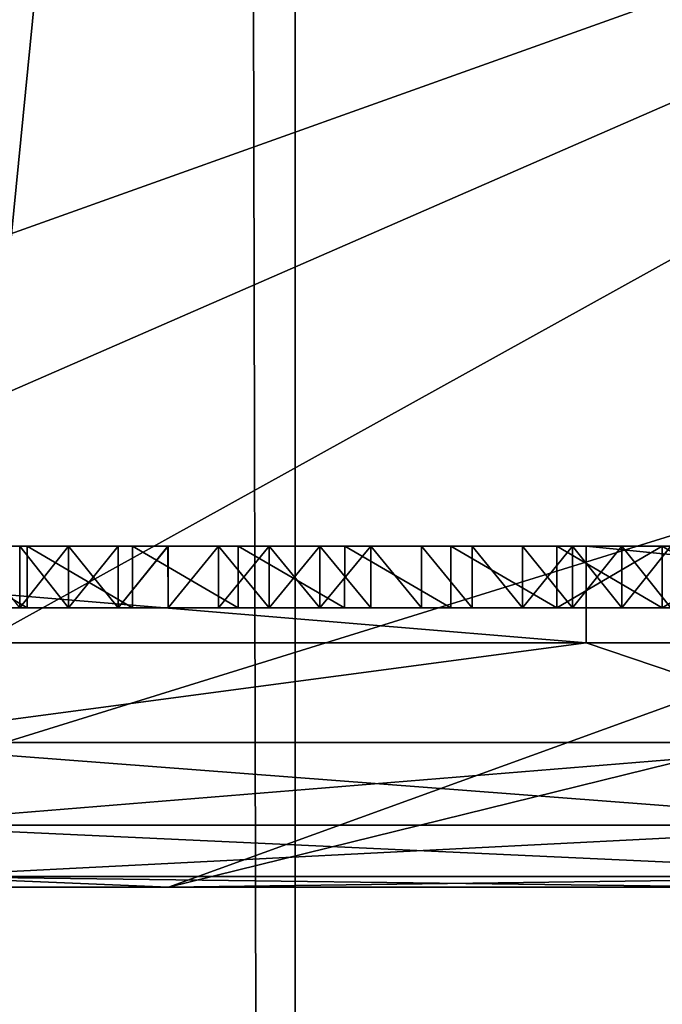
# Model space of a CAD drawing. Header units: metres. Extents: x -80 to 80, y -455 to 95.
# Tile 378 of 656: x 2.657 to 3.179, y -131.622 to -130.821. Entities that reach past the tile are written whole.
import ezdxf

# ---------------------------------------------------------------- set-up
doc = ezdxf.new("R2010")
doc.units = ezdxf.units.M
doc.layers.add('solid_501010_K_01', color=7, linetype='CONTINUOUS')
doc.layers.add('solid_501010_k_01_02', color=7, linetype='CONTINUOUS')

msp = doc.modelspace()

# ---------------------------------------------------------------- linework, layer by layer
at = {"layer": 'solid_501010_K_01'}
for points in [[(2.882185, -16.314634, 642.014221), (3.274158, -16.260498, 642.763), (3.272557, -147.699997, 642.758789)], [(3.274158, -16.260498, 645.236816), (2.882186, -16.314634, 645.985596), (3.272557, -147.699997, 645.241028)], [(2.620547, -16.346872, 641.67981), (2.882185, -16.314634, 642.014221), (2.880444, -147.699997, 642.011658)], [(2.882186, -16.314634, 645.985596), (2.620548, -16.346872, 646.319946), (2.880444, -147.699997, 645.988159)], [(2.882186, -16.314634, 645.985596), (2.880444, -147.699997, 645.988159), (3.272557, -147.699997, 645.241028)], [(2.882185, -16.314634, 642.014221), (3.272557, -147.699997, 642.758789), (2.880444, -147.699997, 642.011658)], [(2.620548, -16.346872, 646.319946), (2.320929, -147.699997, 646.61969), (2.880444, -147.699997, 645.988159)], [(2.620547, -16.346872, 641.67981), (2.880444, -147.699997, 642.011658), (2.320929, -147.699997, 641.380127)], [(3.826834, -181.584335, 231.391663), (3.826834, -110.287094, 183.301071), (1.950903, -109.968887, 183.772842)], [(1.950903, -181.266113, 231.863434), (3.826834, -181.584335, 231.391663), (1.950903, -109.968887, 183.772842)], [(1.950903, -192.235077, 215.601273), (1.950903, -120.937851, 167.510681), (3.826834, -120.619637, 167.982452)], [(3.826834, -191.91687, 216.073044), (1.950903, -192.235077, 215.601273), (3.826834, -120.619637, 167.982452)], [(1.658268, -124.699287, 1136.4729), (1.658268, -141.047653, 1141.494995), (3.254351, -124.867523, 1136.018555)], [(1.658268, -141.047653, 1141.494995), (3.254351, -141.178558, 1141.028564), (3.254351, -124.867523, 1136.018555)], [(3.232754, -130.325699, 1121.28125), (3.232754, -145.425385, 1125.897339), (1.635345, -130.492401, 1120.831055)], [(1.161791, -131.526672, 259.910034), (2.599125, -130.41655, 253.612488), (4.267316, -130.41655, 254.12706)], [(1.724384, -131.526672, 260.072113), (1.161791, -131.526672, 259.910034), (4.267316, -130.41655, 254.12706)], [(1.724321, -131.526672, 269.927917), (4.267316, -130.41655, 275.872955), (2.599125, -130.41655, 276.387512)], [(1.724321, -131.526672, 269.927917), (2.265229, -131.526672, 269.703857), (4.267316, -130.41655, 275.872955)], [(2.265288, -131.526672, 260.296173), (1.724384, -131.526672, 260.072113), (4.267316, -130.41655, 254.12706)], [(2.265229, -131.526672, 269.703857), (5.840182, -130.41655, 275.115479), (4.267316, -130.41655, 275.872955)], [(2.265229, -131.526672, 269.703857), (2.777652, -131.526672, 269.420654), (5.840182, -130.41655, 275.115479)], [(2.265288, -131.526672, 260.296173), (4.267316, -130.41655, 254.12706), (5.840182, -130.41655, 254.884506)], [(2.777709, -131.526672, 260.579376), (2.265288, -131.526672, 260.296173), (5.840182, -130.41655, 254.884506)], [(2.777652, -131.526672, 269.420654), (3.255147, -131.526672, 269.081879), (5.840182, -130.41655, 275.115479)], [(3.232754, -145.425385, 1125.897339), (1.635345, -145.555084, 1125.435181), (1.635345, -130.492401, 1120.831055)], [(3.117424, -131.327774, 268.90918), (2.169393, -131.327774, 269.504852), (2.169412, -131.249374, 269.504852)], [(3.11746, -131.327774, 261.090851), (3.117436, -131.249374, 261.09082), (2.169412, -131.249374, 260.495148)], [(2.176771, -131.249374, 263.710236), (2.169412, -131.249374, 260.495148), (3.117436, -131.249374, 261.09082)], [(2.169432, -131.327774, 260.495148), (3.11746, -131.327774, 261.090851), (2.169412, -131.249374, 260.495148)], [(3.117424, -131.327774, 268.90918), (2.169412, -131.249374, 269.504852), (3.117436, -131.249374, 268.90918)], [(3.093628, -131.249374, 266.48941), (3.117436, -131.249374, 268.90918), (2.169412, -131.249374, 269.504852)], [(3.007445, -131.249374, 266.497345), (3.093628, -131.249374, 266.48941), (2.169412, -131.249374, 269.504852)], [(2.921054, -131.249374, 266.5), (3.007445, -131.249374, 266.497345), (2.169412, -131.249374, 269.504852)], [(2.834538, -131.249374, 266.497375), (2.921054, -131.249374, 266.5), (2.169412, -131.249374, 269.504852)], [(2.748363, -131.249374, 266.489471), (2.834538, -131.249374, 266.497375), (2.169412, -131.249374, 269.504852)], [(2.662791, -131.249374, 266.476318), (2.748363, -131.249374, 266.489471), (2.169412, -131.249374, 269.504852)], [(2.578003, -131.249374, 266.457916), (2.662791, -131.249374, 266.476318), (2.169412, -131.249374, 269.504852)], [(2.253039, -131.249374, 263.666748), (2.176771, -131.249374, 263.710236), (3.117436, -131.249374, 261.09082)], [(2.331674, -131.249374, 263.628021), (2.253039, -131.249374, 263.666748), (3.117436, -131.249374, 261.09082)], [(2.412144, -131.249374, 263.59433), (2.331674, -131.249374, 263.628021), (3.117436, -131.249374, 261.09082)], [(2.494341, -131.249374, 263.565643), (2.412144, -131.249374, 263.59433), (3.117436, -131.249374, 261.09082)], [(2.578014, -131.249374, 263.542084), (2.494341, -131.249374, 263.565643), (3.117436, -131.249374, 261.09082)], [(2.577985, -131.299377, 266.457916), (2.66276, -131.299377, 266.476318), (2.578003, -131.249374, 266.457916)], [(2.66276, -131.299377, 263.523682), (2.577985, -131.299377, 263.542084), (2.578014, -131.249374, 263.542084)], [(2.66276, -131.299377, 266.476318), (2.662791, -131.249374, 266.476318), (2.578003, -131.249374, 266.457916)], [(2.662804, -131.249374, 263.523682), (2.578014, -131.249374, 263.542084), (3.117436, -131.249374, 261.09082)], [(2.66276, -131.299377, 263.523682), (2.578014, -131.249374, 263.542084), (2.662804, -131.249374, 263.523682)], [(2.656674, -131.249374, 265.805359), (2.61753, -131.249374, 265.788177), (2.656543, -131.249374, 264.194672)], [(2.656655, -131.299377, 265.805359), (2.61753, -131.249374, 265.788177), (2.656674, -131.249374, 265.805359)], [(2.656674, -131.249374, 265.805359), (2.656543, -131.249374, 264.194672), (2.696391, -131.249374, 264.179901)], [(2.656655, -131.299377, 264.194641), (2.696391, -131.249374, 264.179901), (2.656543, -131.249374, 264.194672)], [(2.656655, -131.299377, 264.194641), (2.696477, -131.299377, 264.179871), (2.696391, -131.249374, 264.179901)], [(2.696477, -131.299377, 265.820129), (2.656655, -131.299377, 265.805359), (2.656674, -131.249374, 265.805359)], [(2.696501, -131.249374, 265.820129), (2.656674, -131.249374, 265.805359), (2.696391, -131.249374, 264.179901)], [(2.696477, -131.299377, 265.820129), (2.656674, -131.249374, 265.805359), (2.696501, -131.249374, 265.820129)], [(2.66276, -131.299377, 266.476318), (2.748338, -131.299377, 266.489471), (2.662791, -131.249374, 266.476318)], [(2.748338, -131.299377, 263.510529), (2.66276, -131.299377, 263.523682), (2.662804, -131.249374, 263.523682)], [(2.748338, -131.299377, 266.489471), (2.748363, -131.249374, 266.489471), (2.662791, -131.249374, 266.476318)], [(2.748371, -131.249374, 263.510529), (2.662804, -131.249374, 263.523682), (3.117436, -131.249374, 261.09082)], [(2.748338, -131.299377, 263.510529), (2.662804, -131.249374, 263.523682), (2.748371, -131.249374, 263.510529)], [(2.696501, -131.249374, 265.820129), (2.696391, -131.249374, 264.179901), (2.736673, -131.249374, 264.167603)], [(2.696477, -131.299377, 264.179871), (2.736673, -131.249374, 264.167603), (2.696391, -131.249374, 264.179901)], [(2.696477, -131.299377, 264.179871), (2.736753, -131.299377, 264.167572), (2.736673, -131.249374, 264.167603)], [(2.736753, -131.299377, 265.832428), (2.696477, -131.299377, 265.820129), (2.696501, -131.249374, 265.820129)], [(2.736773, -131.249374, 265.832428), (2.696501, -131.249374, 265.820129), (2.736673, -131.249374, 264.167603)], [(2.736753, -131.299377, 265.832428), (2.696501, -131.249374, 265.820129), (2.736773, -131.249374, 265.832428)], [(2.736773, -131.249374, 265.832428), (2.736673, -131.249374, 264.167603), (2.77731, -131.249374, 264.157806)], [(2.736753, -131.299377, 264.167572), (2.77731, -131.249374, 264.157806), (2.736673, -131.249374, 264.167603)], [(2.736753, -131.299377, 264.167572), (2.777409, -131.299377, 264.157776), (2.77731, -131.249374, 264.157806)], [(2.736753, -131.299377, 265.832428), (2.736773, -131.249374, 265.832428), (2.77741, -131.249374, 265.842224)], [(2.777409, -131.299377, 265.842224), (2.736753, -131.299377, 265.832428), (2.77741, -131.249374, 265.842224)], [(2.77741, -131.249374, 265.842224), (2.736773, -131.249374, 265.832428), (2.77731, -131.249374, 264.157806)], [(2.748338, -131.299377, 266.489471), (2.83452, -131.299377, 266.497375), (2.748363, -131.249374, 266.489471)], [(2.83452, -131.299377, 263.502625), (2.748338, -131.299377, 263.510529), (2.748371, -131.249374, 263.510529)], [(2.83452, -131.299377, 266.497375), (2.834538, -131.249374, 266.497375), (2.748363, -131.249374, 266.489471)], [(2.834541, -131.249374, 263.502625), (2.748371, -131.249374, 263.510529), (3.117436, -131.249374, 261.09082)], [(2.83452, -131.299377, 263.502625), (2.748371, -131.249374, 263.510529), (2.834541, -131.249374, 263.502625)], [(2.77741, -131.249374, 265.842224), (2.77731, -131.249374, 264.157806), (2.818301, -131.249374, 264.150452)], [(2.777409, -131.299377, 264.157776), (2.818301, -131.249374, 264.150452), (2.77731, -131.249374, 264.157806)], [(2.777409, -131.299377, 264.157776), (2.818371, -131.299377, 264.150421), (2.818301, -131.249374, 264.150452)], [(2.777409, -131.299377, 265.842224), (2.77741, -131.249374, 265.842224), (2.818378, -131.249374, 265.849579)], [(2.818371, -131.299377, 265.849579), (2.777409, -131.299377, 265.842224), (2.818378, -131.249374, 265.849579)], [(2.818378, -131.249374, 265.849579), (2.77741, -131.249374, 265.842224), (2.818301, -131.249374, 264.150452)], [(2.818378, -131.249374, 265.849579), (2.818301, -131.249374, 264.150452), (2.859549, -131.249374, 264.145569)], [(2.818371, -131.299377, 264.150421), (2.859549, -131.249374, 264.145569), (2.818301, -131.249374, 264.150452)], [(2.818371, -131.299377, 264.150421), (2.859574, -131.299377, 264.145538), (2.859549, -131.249374, 264.145569)], [(2.859574, -131.299377, 265.854462), (2.818371, -131.299377, 265.849579), (2.818378, -131.249374, 265.849579)], [(2.859596, -131.249374, 265.854462), (2.818378, -131.249374, 265.849579), (2.859549, -131.249374, 264.145569)], [(2.859574, -131.299377, 265.854462), (2.818378, -131.249374, 265.849579), (2.859596, -131.249374, 265.854462)], [(2.83452, -131.299377, 266.497375), (2.921036, -131.299377, 266.5), (2.834538, -131.249374, 266.497375)], [(2.921036, -131.299377, 263.5), (2.83452, -131.299377, 263.502625), (2.834541, -131.249374, 263.502625)], [(2.921036, -131.299377, 266.5), (2.921054, -131.249374, 266.5), (2.834538, -131.249374, 266.497375)], [(2.921055, -131.249374, 263.5), (2.834541, -131.249374, 263.502625), (3.117436, -131.249374, 261.09082)], [(2.921036, -131.299377, 263.5), (2.834541, -131.249374, 263.502625), (2.921055, -131.249374, 263.5)], [(2.859596, -131.249374, 265.854462), (2.859549, -131.249374, 264.145569), (2.900907, -131.249374, 264.143127)], [(2.859574, -131.299377, 264.145538), (2.900907, -131.249374, 264.143127), (2.859549, -131.249374, 264.145569)], [(2.859574, -131.299377, 264.145538), (2.900929, -131.299377, 264.143127), (2.900907, -131.249374, 264.143127)], [(2.900929, -131.299377, 265.856873), (2.859574, -131.299377, 265.854462), (2.859596, -131.249374, 265.854462)], [(2.900941, -131.249374, 265.856873), (2.859596, -131.249374, 265.854462), (2.900907, -131.249374, 264.143127)], [(2.900929, -131.299377, 265.856873), (2.859596, -131.249374, 265.854462), (2.900941, -131.249374, 265.856873)], [(2.900941, -131.249374, 265.856873), (2.900907, -131.249374, 264.143127), (2.942262, -131.249374, 264.143188)], [(2.900929, -131.299377, 264.143127), (2.942262, -131.249374, 264.143188), (2.900907, -131.249374, 264.143127)], [(2.900929, -131.299377, 264.143127), (2.94228, -131.299377, 264.143188), (2.942262, -131.249374, 264.143188)], [(2.94228, -131.299377, 265.856812), (2.900929, -131.299377, 265.856873), (2.900941, -131.249374, 265.856873)], [(2.942286, -131.249374, 265.856812), (2.900941, -131.249374, 265.856873), (2.942262, -131.249374, 264.143188)], [(2.94228, -131.299377, 265.856812), (2.900941, -131.249374, 265.856873), (2.942286, -131.249374, 265.856812)], [(2.921036, -131.299377, 266.5), (3.007427, -131.299377, 266.497345), (2.921054, -131.249374, 266.5)], [(3.007427, -131.299377, 263.502655), (2.921036, -131.299377, 263.5), (2.921055, -131.249374, 263.5)], [(3.007427, -131.299377, 266.497345), (3.007445, -131.249374, 266.497345), (2.921054, -131.249374, 266.5)], [(3.007445, -131.249374, 263.502655), (2.921055, -131.249374, 263.5), (3.117436, -131.249374, 261.09082)], [(3.007427, -131.299377, 263.502655), (2.921055, -131.249374, 263.5), (3.007445, -131.249374, 263.502655)], [(2.942286, -131.249374, 265.856812), (2.942262, -131.249374, 264.143188), (2.983561, -131.249374, 264.145691)], [(2.983562, -131.299377, 264.145691), (2.983561, -131.249374, 264.145691), (2.942262, -131.249374, 264.143188)], [(2.94228, -131.299377, 264.143188), (2.983562, -131.299377, 264.145691), (2.942262, -131.249374, 264.143188)], [(2.983562, -131.299377, 265.854309), (2.94228, -131.299377, 265.856812), (2.942286, -131.249374, 265.856812)], [(2.983574, -131.249374, 265.854309), (2.942286, -131.249374, 265.856812), (2.983561, -131.249374, 264.145691)], [(2.983562, -131.299377, 265.854309), (2.942286, -131.249374, 265.856812), (2.983574, -131.249374, 265.854309)], [(2.983574, -131.249374, 265.854309), (2.983561, -131.249374, 264.145691), (3.02477, -131.249374, 264.150696)], [(3.024761, -131.299377, 264.150696), (3.02477, -131.249374, 264.150696), (2.983561, -131.249374, 264.145691)], [(2.983562, -131.299377, 264.145691), (3.024761, -131.299377, 264.150696), (2.983561, -131.249374, 264.145691)], [(3.024761, -131.299377, 265.849304), (2.983562, -131.299377, 265.854309), (2.983574, -131.249374, 265.854309)], [(3.024773, -131.249374, 265.849304), (2.983574, -131.249374, 265.854309), (3.02477, -131.249374, 264.150696)], [(3.024761, -131.299377, 265.849304), (2.983574, -131.249374, 265.854309), (3.024773, -131.249374, 265.849304)], [(3.007427, -131.299377, 266.497345), (3.093617, -131.299377, 266.48941), (3.007445, -131.249374, 266.497345)], [(3.093617, -131.299377, 263.51059), (3.007427, -131.299377, 263.502655), (3.007445, -131.249374, 263.502655)], [(3.093628, -131.249374, 263.51059), (3.007445, -131.249374, 263.502655), (3.117436, -131.249374, 261.09082)], [(3.093617, -131.299377, 266.48941), (3.093628, -131.249374, 266.48941), (3.007445, -131.249374, 266.497345)], [(3.093617, -131.299377, 263.51059), (3.007445, -131.249374, 263.502655), (3.093628, -131.249374, 263.51059)], [(3.024761, -131.299377, 264.150696), (3.065769, -131.299377, 264.158142), (3.02477, -131.249374, 264.150696)], [(3.065769, -131.299377, 265.841858), (3.024761, -131.299377, 265.849304), (3.024773, -131.249374, 265.849304)], [(3.024773, -131.249374, 265.849304), (3.02477, -131.249374, 264.150696), (3.065786, -131.249374, 264.158142)], [(3.065769, -131.299377, 264.158142), (3.065786, -131.249374, 264.158142), (3.02477, -131.249374, 264.150696)], [(3.065779, -131.249374, 265.841858), (3.024773, -131.249374, 265.849304), (3.065786, -131.249374, 264.158142)], [(3.065769, -131.299377, 265.841858), (3.024773, -131.249374, 265.849304), (3.065779, -131.249374, 265.841858)], [(3.065769, -131.299377, 264.158142), (3.106386, -131.299377, 264.16806), (3.065786, -131.249374, 264.158142)], [(3.065769, -131.299377, 265.841858), (3.065779, -131.249374, 265.841858), (3.106389, -131.249374, 265.83194)], [(3.106386, -131.299377, 265.83194), (3.065769, -131.299377, 265.841858), (3.106389, -131.249374, 265.83194)], [(3.065779, -131.249374, 265.841858), (3.065786, -131.249374, 264.158142), (3.1064, -131.249374, 264.16806)], [(3.106389, -131.249374, 265.83194), (3.065779, -131.249374, 265.841858), (3.1064, -131.249374, 264.16806)], [(3.106386, -131.299377, 264.16806), (3.1064, -131.249374, 264.16806), (3.065786, -131.249374, 264.158142)], [(3.093617, -131.299377, 266.48941), (3.179236, -131.299377, 266.476196), (3.093628, -131.249374, 266.48941)], [(3.093617, -131.299377, 263.51059), (3.093628, -131.249374, 263.51059), (3.179239, -131.249374, 263.523804)], [(3.179236, -131.299377, 263.523804), (3.093617, -131.299377, 263.51059), (3.179239, -131.249374, 263.523804)], [(3.179239, -131.249374, 263.523804), (3.093628, -131.249374, 263.51059), (3.117436, -131.249374, 261.09082)], [(3.093628, -131.249374, 266.48941), (3.179239, -131.249374, 266.476196), (3.117436, -131.249374, 268.90918)], [(3.179236, -131.299377, 266.476196), (3.179239, -131.249374, 266.476196), (3.093628, -131.249374, 266.48941)], [(3.106386, -131.299377, 264.16806), (3.146601, -131.299377, 264.18042), (3.1064, -131.249374, 264.16806)], [(3.106386, -131.299377, 265.83194), (3.106389, -131.249374, 265.83194), (3.1466, -131.249374, 265.81958)], [(3.146601, -131.299377, 265.81958), (3.106386, -131.299377, 265.83194), (3.1466, -131.249374, 265.81958)], [(3.1466, -131.249374, 265.81958), (3.106389, -131.249374, 265.83194), (3.1064, -131.249374, 264.16806)], [(3.1466, -131.249374, 265.81958), (3.1064, -131.249374, 264.16806), (3.146611, -131.249374, 264.18042)], [(3.146601, -131.299377, 264.18042), (3.146611, -131.249374, 264.18042), (3.1064, -131.249374, 264.16806)], [(3.909137, -131.327774, 268.117462), (3.117424, -131.327774, 268.90918), (3.117436, -131.249374, 268.90918)], [(3.909163, -131.327774, 261.882568), (3.909167, -131.249374, 261.882568), (3.117436, -131.249374, 261.09082)], [(3.179239, -131.249374, 263.523804), (3.117436, -131.249374, 261.09082), (3.909167, -131.249374, 261.882568)], [(3.11746, -131.327774, 261.090851), (3.909163, -131.327774, 261.882568), (3.117436, -131.249374, 261.09082)], [(3.117436, -131.249374, 268.90918), (3.909167, -131.249374, 261.882568), (3.909167, -131.249374, 268.117432)], [(3.264, -131.249374, 266.457794), (3.909167, -131.249374, 261.882568), (3.117436, -131.249374, 268.90918)], [(3.909137, -131.327774, 268.117462), (3.117436, -131.249374, 268.90918), (3.909167, -131.249374, 268.117432)], [(3.179239, -131.249374, 266.476196), (3.264, -131.249374, 266.457794), (3.117436, -131.249374, 268.90918)], [(3.1466, -131.249374, 265.81958), (3.146611, -131.249374, 264.18042), (3.186404, -131.249374, 264.195282)], [(3.186398, -131.249374, 265.804718), (3.1466, -131.249374, 265.81958), (3.186404, -131.249374, 264.195282)], [(3.146601, -131.299377, 265.81958), (3.1466, -131.249374, 265.81958), (3.186398, -131.249374, 265.804718)], [(3.146601, -131.299377, 264.18042), (3.186395, -131.299377, 264.195282), (3.146611, -131.249374, 264.18042)], [(3.186395, -131.299377, 265.804718), (3.146601, -131.299377, 265.81958), (3.186398, -131.249374, 265.804718)], [(3.186395, -131.299377, 264.195282), (3.186404, -131.249374, 264.195282), (3.146611, -131.249374, 264.18042)], [(3.179236, -131.299377, 266.476196), (3.264, -131.299377, 266.457794), (3.179239, -131.249374, 266.476196)], [(3.179236, -131.299377, 263.523804), (3.179239, -131.249374, 263.523804), (3.264, -131.249374, 263.542206)], [(3.264, -131.299377, 263.542206), (3.179236, -131.299377, 263.523804), (3.264, -131.249374, 263.542206)], [(3.264, -131.249374, 263.542206), (3.179239, -131.249374, 263.523804), (3.909167, -131.249374, 261.882568)], [(3.264, -131.299377, 266.457794), (3.264, -131.249374, 266.457794), (3.179239, -131.249374, 266.476196)], [(1.728432, -131.299377, 265.862335), (1.679715, -131.299377, 265.786133), (2.859574, -131.299377, 265.854462)], [(2.696477, -131.299377, 265.820129), (1.679715, -131.299377, 265.786133), (2.656655, -131.299377, 265.805359)], [(2.736753, -131.299377, 265.832428), (1.679715, -131.299377, 265.786133), (2.696477, -131.299377, 265.820129)], [(2.777409, -131.299377, 265.842224), (1.679715, -131.299377, 265.786133), (2.736753, -131.299377, 265.832428)], [(2.818371, -131.299377, 265.849579), (1.679715, -131.299377, 265.786133), (2.777409, -131.299377, 265.842224)], [(2.859574, -131.299377, 265.854462), (1.679715, -131.299377, 265.786133), (2.818371, -131.299377, 265.849579)], [(1.728432, -131.299377, 265.862335), (3.264, -131.299377, 266.457794), (1.781448, -131.299377, 265.935211)], [(2.900929, -131.299377, 265.856873), (3.264, -131.299377, 266.457794), (1.728432, -131.299377, 265.862335)], [(2.859574, -131.299377, 265.854462), (2.900929, -131.299377, 265.856873), (1.728432, -131.299377, 265.862335)], [(2.94228, -131.299377, 264.143188), (1.728432, -131.299377, 264.137665), (1.781448, -131.299377, 264.064789)], [(2.900929, -131.299377, 264.143127), (1.728432, -131.299377, 264.137665), (2.94228, -131.299377, 264.143188)], [(2.859574, -131.299377, 264.145538), (1.728432, -131.299377, 264.137665), (2.900929, -131.299377, 264.143127)], [(2.818371, -131.299377, 264.150421), (1.728432, -131.299377, 264.137665), (2.859574, -131.299377, 264.145538)], [(2.777409, -131.299377, 264.157776), (1.728432, -131.299377, 264.137665), (2.818371, -131.299377, 264.150421)], [(2.736753, -131.299377, 264.167572), (1.728432, -131.299377, 264.137665), (2.777409, -131.299377, 264.157776)], [(2.696477, -131.299377, 264.179871), (1.728432, -131.299377, 264.137665), (2.736753, -131.299377, 264.167572)], [(2.656655, -131.299377, 264.194641), (1.728432, -131.299377, 264.137665), (2.696477, -131.299377, 264.179871)], [(1.781448, -131.299377, 265.935211), (3.264, -131.299377, 266.457794), (1.838631, -131.299377, 266.004578)], [(2.983562, -131.299377, 264.145691), (1.781448, -131.299377, 264.064789), (1.838631, -131.299377, 263.995422)], [(2.94228, -131.299377, 264.143188), (1.781448, -131.299377, 264.064789), (2.983562, -131.299377, 264.145691)], [(1.838631, -131.299377, 266.004578), (3.264, -131.299377, 266.457794), (1.899555, -131.299377, 266.070038)], [(3.024761, -131.299377, 264.150696), (1.838631, -131.299377, 263.995422), (1.899555, -131.299377, 263.929962)], [(2.983562, -131.299377, 264.145691), (1.838631, -131.299377, 263.995422), (3.024761, -131.299377, 264.150696)], [(1.899555, -131.299377, 266.070038), (3.264, -131.299377, 266.457794), (1.964073, -131.299377, 266.13147)], [(3.065769, -131.299377, 264.158142), (1.899555, -131.299377, 263.929962), (1.964073, -131.299377, 263.86853)], [(3.024761, -131.299377, 264.150696), (1.899555, -131.299377, 263.929962), (3.065769, -131.299377, 264.158142)], [(1.964073, -131.299377, 266.13147), (3.264, -131.299377, 266.457794), (2.032012, -131.299377, 266.188721)], [(3.106386, -131.299377, 264.16806), (1.964073, -131.299377, 263.86853), (2.032012, -131.299377, 263.811279)], [(3.065769, -131.299377, 264.158142), (1.964073, -131.299377, 263.86853), (3.106386, -131.299377, 264.16806)], [(2.032012, -131.299377, 266.188721), (3.264, -131.299377, 266.457794), (2.102993, -131.299377, 266.241547)], [(3.146601, -131.299377, 264.18042), (2.032012, -131.299377, 263.811279), (2.102993, -131.299377, 263.758453)], [(3.106386, -131.299377, 264.16806), (2.032012, -131.299377, 263.811279), (3.146601, -131.299377, 264.18042)], [(2.102993, -131.299377, 266.241547), (3.264, -131.299377, 266.457794), (2.176723, -131.299377, 266.289734)], [(3.186395, -131.299377, 264.195282), (2.102993, -131.299377, 263.758453), (2.176723, -131.299377, 263.710266)], [(3.146601, -131.299377, 264.18042), (2.102993, -131.299377, 263.758453), (3.186395, -131.299377, 264.195282)], [(2.176723, -131.299377, 266.289734), (3.264, -131.299377, 266.457794), (2.253003, -131.299377, 266.333252)], [(3.225524, -131.299377, 264.212616), (2.176723, -131.299377, 263.710266), (2.253003, -131.299377, 263.666748)], [(3.186395, -131.299377, 264.195282), (2.176723, -131.299377, 263.710266), (3.225524, -131.299377, 264.212616)], [(2.253003, -131.299377, 266.333252), (3.264, -131.299377, 266.457794), (2.331637, -131.299377, 266.371948)], [(3.264, -131.299377, 264.232391), (2.253003, -131.299377, 263.666748), (2.331637, -131.299377, 263.628052)], [(3.225524, -131.299377, 264.212616), (2.253003, -131.299377, 263.666748), (3.264, -131.299377, 264.232391)], [(2.331637, -131.299377, 266.371948), (3.264, -131.299377, 266.457794), (2.412102, -131.299377, 266.40567)], [(3.264, -131.299377, 264.232391), (2.331637, -131.299377, 263.628052), (2.412102, -131.299377, 263.59433)], [(2.412102, -131.299377, 266.40567), (3.264, -131.299377, 266.457794), (2.494304, -131.299377, 266.434326)], [(3.264, -131.299377, 264.232391), (2.412102, -131.299377, 263.59433), (2.494304, -131.299377, 263.565674)], [(2.494304, -131.299377, 266.434326), (3.264, -131.299377, 266.457794), (2.577985, -131.299377, 266.457916)], [(3.264, -131.299377, 263.542206), (2.494304, -131.299377, 263.565674), (2.577985, -131.299377, 263.542084)], [(3.264, -131.299377, 264.232391), (2.494304, -131.299377, 263.565674), (3.264, -131.299377, 263.542206)], [(2.577985, -131.299377, 266.457916), (3.264, -131.299377, 266.457794), (3.179236, -131.299377, 266.476196)], [(2.577985, -131.299377, 266.457916), (3.179236, -131.299377, 266.476196), (2.66276, -131.299377, 266.476318)], [(3.179236, -131.299377, 263.523804), (2.577985, -131.299377, 263.542084), (2.66276, -131.299377, 263.523682)], [(3.264, -131.299377, 263.542206), (2.577985, -131.299377, 263.542084), (3.179236, -131.299377, 263.523804)], [(2.66276, -131.299377, 266.476318), (3.179236, -131.299377, 266.476196), (3.093617, -131.299377, 266.48941)], [(2.66276, -131.299377, 266.476318), (3.093617, -131.299377, 266.48941), (2.748338, -131.299377, 266.489471)], [(3.093617, -131.299377, 263.51059), (2.66276, -131.299377, 263.523682), (2.748338, -131.299377, 263.510529)], [(3.179236, -131.299377, 263.523804), (2.66276, -131.299377, 263.523682), (3.093617, -131.299377, 263.51059)], [(2.748338, -131.299377, 266.489471), (3.093617, -131.299377, 266.48941), (3.007427, -131.299377, 266.497345)], [(2.748338, -131.299377, 266.489471), (3.007427, -131.299377, 266.497345), (2.83452, -131.299377, 266.497375)], [(3.007427, -131.299377, 263.502655), (2.748338, -131.299377, 263.510529), (2.83452, -131.299377, 263.502625)], [(3.093617, -131.299377, 263.51059), (2.748338, -131.299377, 263.510529), (3.007427, -131.299377, 263.502655)], [(2.83452, -131.299377, 266.497375), (3.007427, -131.299377, 266.497345), (2.921036, -131.299377, 266.5)], [(3.007427, -131.299377, 263.502655), (2.83452, -131.299377, 263.502625), (2.921036, -131.299377, 263.5)], [(2.94228, -131.299377, 265.856812), (3.264, -131.299377, 266.457794), (2.900929, -131.299377, 265.856873)], [(2.983562, -131.299377, 265.854309), (3.264, -131.299377, 266.457794), (2.94228, -131.299377, 265.856812)], [(3.024761, -131.299377, 265.849304), (3.264, -131.299377, 266.457794), (2.983562, -131.299377, 265.854309)], [(3.065769, -131.299377, 265.841858), (3.264, -131.299377, 266.457794), (3.024761, -131.299377, 265.849304)], [(3.106386, -131.299377, 265.83194), (3.264, -131.299377, 266.457794), (3.065769, -131.299377, 265.841858)], [(3.146601, -131.299377, 265.81958), (3.264, -131.299377, 266.457794), (3.106386, -131.299377, 265.83194)], [(3.186395, -131.299377, 265.804718), (3.264, -131.299377, 266.457794), (3.146601, -131.299377, 265.81958)], [(2.50861, -131.408966, 269.345032), (2.169393, -131.327774, 269.504852), (3.117424, -131.327774, 268.90918)], [(2.50861, -131.408966, 260.654968), (3.11746, -131.327774, 261.090851), (2.169432, -131.327774, 260.495148)], [(3.357176, -131.408966, 261.271484), (3.11746, -131.327774, 261.090851), (2.50861, -131.408966, 260.654968)], [(2.50861, -131.408966, 269.345032), (3.117424, -131.327774, 268.90918), (3.357176, -131.408966, 268.728516)], [(3.357176, -131.408966, 268.728516), (3.117424, -131.327774, 268.90918), (3.909137, -131.327774, 268.117462)], [(3.357176, -131.408966, 261.271484), (3.909163, -131.327774, 261.882568), (3.11746, -131.327774, 261.090851)], [(2.50861, -131.408966, 269.345032), (3.357176, -131.408966, 268.728516), (2.533052, -131.476334, 269.38736)], [(2.50861, -131.408966, 260.654968), (2.533052, -131.476334, 260.61264), (3.389885, -131.476334, 261.235138)], [(3.357176, -131.408966, 261.271484), (2.50861, -131.408966, 260.654968), (3.389885, -131.476334, 261.235138)], [(3.357176, -131.408966, 268.728516), (3.389885, -131.476334, 268.764862), (2.533052, -131.476334, 269.38736)], [(2.533052, -131.476334, 269.38736), (3.389885, -131.476334, 268.764862), (2.56909, -131.517975, 269.449799)], [(2.533052, -131.476334, 260.61264), (2.56909, -131.517975, 260.550201), (3.438114, -131.517975, 261.18158)], [(3.389885, -131.476334, 261.235138), (2.533052, -131.476334, 260.61264), (3.438114, -131.517975, 261.18158)], [(3.389885, -131.476334, 268.764862), (3.438114, -131.517975, 268.81842), (2.56909, -131.517975, 269.449799)], [(2.56909, -131.517975, 269.449799), (2.777652, -131.526672, 269.420654), (2.265229, -131.526672, 269.703857)], [(2.56909, -131.517975, 260.550201), (2.265288, -131.526672, 260.296173), (2.777709, -131.526672, 260.579376)], [(2.56909, -131.517975, 260.550201), (2.777709, -131.526672, 260.579376), (3.255201, -131.526672, 260.918182)], [(3.438114, -131.517975, 261.18158), (2.56909, -131.517975, 260.550201), (3.255201, -131.526672, 260.918182)], [(2.56909, -131.517975, 269.449799), (3.438114, -131.517975, 268.81842), (2.777652, -131.526672, 269.420654)], [(3.438114, -131.517975, 268.81842), (3.255147, -131.526672, 269.081879), (2.777652, -131.526672, 269.420654)]]:
    msp.add_3dface(points, dxfattribs=at)
at = {"layer": 'solid_501010_k_01_02'}
for points in [[(2.777709, -131.526672, 260.579376), (5.840182, -130.41655, 254.884506), (7.282588, -130.41655, 255.86792)], [(3.255201, -131.526672, 260.918182), (2.777709, -131.526672, 260.579376), (7.282588, -130.41655, 255.86792)]]:
    msp.add_3dface(points, dxfattribs=at)

doc.saveas('drawing.dxf')
